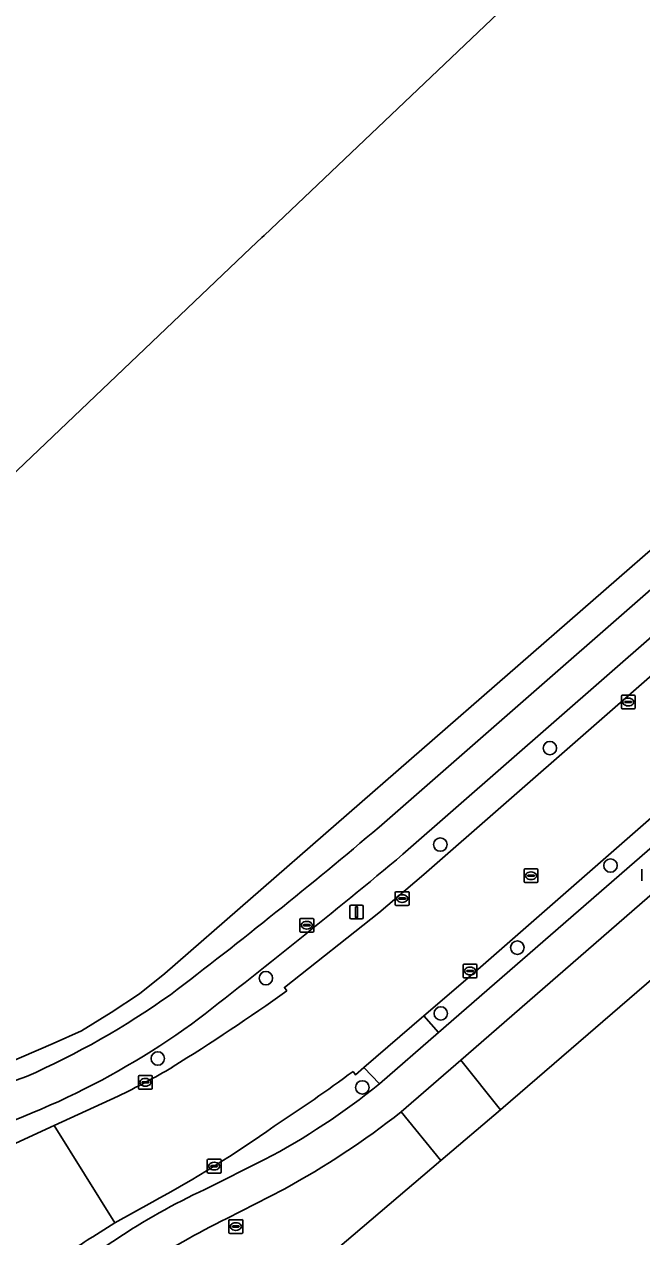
# Model space of a CAD drawing. Extents: x 156141 to 158132, y 385651 to 388333.
# Drawn here: x 156702 to 156747, y 387038.6 to 387126.9 of the extents above; entities that cross this region are included whole.
import ezdxf

# ---------------------------------------------------------------- set-up
doc = ezdxf.new("R2010")
doc.units = 0
for name, color, linetype in [('IMGEO_Berm_groen', 7, 'Continuous'), ('IMGEO_Boom', 7, 'Continuous'), ('IMGEO_Erf', 7, 'Continuous'), ('IMGEO_Fietspad_gesloten', 7, 'Continuous'), ('IMGEO_Groenvoorziening', 7, 'Continuous'), ('IMGEO_Hek', 7, 'Continuous'), ('IMGEO_Kolk', 7, 'Continuous'), ('IMGEO_Lichtmast', 7, 'Continuous'), ('IMGEO_Pand', 7, 'Continuous'), ('IMGEO_Rijbaan_lokaal_gesloten', 7, 'Continuous'), ('IMGEO_Rijbaan_lokaal_open', 7, 'Continuous'), ('IMGEO_Rioolput', 7, 'Continuous')]:
    doc.layers.add(name, color=color, linetype=linetype)

msp = doc.modelspace()

# ---------------------------------------------------------------- linework, layer by layer
at = {"layer": 'IMGEO_Berm_groen'}
for points in [[(156852.339, 387173.894), (156759.081, 387092.271), (156729.577, 387066.448)], [(156721.128, 387056.5), (156720.945, 387056.758), (156727.812, 387062.182), (156731.092, 387064.974), (156760.5, 387090.682), (156852.837, 387171.402)], [(156727.867, 387049.728), (156726.731, 387050.918), (156726.121, 387050.394), (156725.941, 387050.639)], [(156695.464, 387042.685), (156704.166, 387046.696), (156708.831, 387048.835)], [(156723.571, 387000), (156705.023, 387019.998), (156710.252, 387025.336), (156732.342, 387044.151), (156729.446, 387047.683)], [(156715.155, 387042.043), (156719.502, 387044.217)], [(156720.915, 387042.055), (156716.744, 387039.927)], [(156711.303, 387041.113), (156708.604, 387039.606), (156706.991, 387038.595)]]:
    msp.add_lwpolyline(points, dxfattribs=at)
for points in [[(156766.834, 387083.591), (156765.687, 387084.875), (156734.65, 387057.723), (156731.103, 387054.675), (156732.167, 387053.465)], [(156771.738, 387078.098), (156768.547, 387081.671), (156733.782, 387051.452), (156736.673, 387047.84), (156736.875, 387048.012)]]:
    msp.add_lwpolyline(points, close=True, dxfattribs=at)
for centre, radius, start, end in [((156407.638, 387451.401), 501.83, 307.65211, 309.90595), ((156623.384, 387194.383), 169.014, 301.93368, 305.33231), ((156680.305, 387101.242), 58.068, 283.56074, 305.69807), ((156688.303, 387091.97), 47.771, 295.45001, 300.82585), ((156655.107, 387146.236), 118.98, 303.17136, 306.53731), ((156695.559, 387089.663), 51.367, 297.78201, 308.97309), ((156690.347, 387097.67), 63.462, 298.7947, 308.0319), ((156670.286, 387117.054), 86.31, 298.37407, 305.33655), ((156735.387, 386998.437), 48.071, 114.89066, 132.73039), ((156741.405, 386989.602), 56.042, 116.10686, 130.87844), ((156714.882, 387025.313), 15.45, 120.71551, 128.00718)]:
    msp.add_arc(centre, radius, start, end, dxfattribs=at)
at = {"layer": 'IMGEO_Boom'}
for centre in [(156740.276, 387074.182), (156732.299, 387067.156), (156744.693, 387065.628), (156737.909, 387059.65), (156719.596, 387057.428), (156732.333, 387054.86), (156711.723, 387051.577), (156726.619, 387049.472)]:
    msp.add_circle(centre, 0.489, dxfattribs=at)
at = {"layer": 'IMGEO_Erf'}
for points in [[(156946.157, 387239.942), (156941.498, 387235.541), (156930.882, 387225.197), (156918.427, 387213.133), (156914.456, 387209.198), (156916.194, 387207.87), (156910.944, 387202.719), (156897.9, 387190.476), (156851.666, 387147.134), (156835.086, 387132.811), (156827.432, 387126.2), (156782.425, 387087.321), (156771.738, 387078.098), (156736.875, 387048.012), (156736.673, 387047.84), (156732.342, 387044.151), (156710.252, 387025.336)], [(156847.303, 387233.054), (156806.29, 387194.083), (156806.144, 387193.944), (156800.615, 387188.708), (156800.481, 387188.581), (156797.251, 387185.521), (156797.09, 387185.36), (156799.951, 387182.368), (156799.317, 387181.777), (156801.199, 387179.779), (156795.942, 387174.77), (156796.759, 387173.896), (156790.452, 387167.868), (156784.888, 387173.714), (156784.709, 387173.532), (156719.458, 387111.52), (156719.295, 387111.365), (156718.506, 387110.615), (156699.411, 387092.472)], [(156701.799, 387051.675), (156704.113, 387052.673), (156706.156, 387053.581), (156708.334, 387054.92), (156710.399, 387056.282), (156712.246, 387057.767), (156755.908, 387095.825), (156856.271, 387183.304)]]:
    msp.add_lwpolyline(points, dxfattribs=at)
at = {"layer": 'IMGEO_Fietspad_gesloten'}
for points in [[(156850.697, 387175.913), (156757.332, 387094.231), (156727.837, 387068.427)], [(156729.577, 387066.448), (156759.081, 387092.271), (156852.339, 387173.894)], [(156867.215, 387170.848), (156848.685, 387154.732), (156844.304, 387150.913), (156829.866, 387138.366), (156822.547, 387132.006), (156766.834, 387083.591), (156732.167, 387053.465), (156727.867, 387049.728)], [(156729.446, 387047.683), (156733.782, 387051.452), (156768.547, 387081.671), (156824.084, 387129.946)], [(156702.15, 387050.259), (156697.737, 387048.709)], [(156719.502, 387044.217), (156715.155, 387042.043)], [(156716.744, 387039.927), (156720.915, 387042.055)]]:
    msp.add_lwpolyline(points, dxfattribs=at)
for centre, radius, start, end in [((156488.029, 387351.434), 370.946, 307.26626, 310.27652), ((156407.638, 387451.401), 501.83, 307.65211, 309.90595), ((156677.909, 387105.118), 59.976, 293.8393, 305.39024), ((156680.305, 387101.242), 58.068, 283.56074, 305.69807), ((156695.559, 387089.663), 51.367, 297.78201, 308.97309), ((156690.347, 387097.67), 63.462, 298.7947, 308.0319), ((156735.387, 386998.437), 48.071, 114.89066, 132.73039), ((156741.405, 386989.602), 56.042, 116.10686, 130.87844)]:
    msp.add_arc(centre, radius, start, end, dxfattribs=at)
at = {"layer": 'IMGEO_Groenvoorziening'}
for points in [[(156856.271, 387183.304), (156755.908, 387095.825), (156712.246, 387057.767), (156710.399, 387056.282), (156708.334, 387054.92), (156706.156, 387053.581), (156704.113, 387052.673), (156701.799, 387051.675), (156699.575, 387050.722), (156697.328, 387049.723), (156694.934, 387049.269), (156692.529, 387048.748), (156690.169, 387048.6), (156687.718, 387048.804), (156685.312, 387049.372), (156683.111, 387050.12), (156681.069, 387051.505), (156679.468, 387053.513), (156651.789, 387085.454)], [(156727.837, 387068.427), (156757.332, 387094.231), (156850.697, 387175.913)], [(156697.737, 387048.709), (156702.15, 387050.259)]]:
    msp.add_lwpolyline(points, dxfattribs=at)
for centre, radius, start, end in [((156488.029, 387351.434), 370.946, 307.26626, 310.27652), ((156677.909, 387105.118), 59.976, 293.8393, 305.39024)]:
    msp.add_arc(centre, radius, start, end, dxfattribs=at)
at = {"layer": 'IMGEO_Hek'}
for points in [[(156712.246, 387057.767), (156755.908, 387095.825)], [(156736.673, 387047.84), (156736.875, 387048.012), (156771.738, 387078.098)], [(156712.246, 387057.767), (156710.399, 387056.282), (156708.334, 387054.92), (156706.156, 387053.581), (156704.113, 387052.673), (156701.799, 387051.675), (156699.575, 387050.722), (156697.328, 387049.723), (156694.934, 387049.269), (156692.529, 387048.748), (156690.169, 387048.6), (156687.718, 387048.804), (156685.312, 387049.372), (156683.111, 387050.12), (156681.069, 387051.505), (156679.468, 387053.513)], [(156732.342, 387044.151), (156736.673, 387047.84)], [(156705.023, 387019.998), (156710.252, 387025.336), (156732.342, 387044.151)]]:
    msp.add_lwpolyline(points, dxfattribs=at)
at = {"layer": 'IMGEO_Kolk'}
for p, q in [((156745.483, 387077.116), (156745.483, 387077.968)), ((156745.558, 387078.042), (156746.41, 387078.042)), ((156745.742, 387077.536), (156745.742, 387077.548)), ((156746.18, 387077.499), (156745.782, 387077.499)), ((156745.785, 387077.585), (156746.183, 387077.585)), ((156745.971, 387077.822), (156745.996, 387077.822)), ((156746.226, 387077.548), (156746.226, 387077.536)), ((156746.484, 387077.968), (156746.484, 387077.116)), ((156746.41, 387077.042), (156745.558, 387077.042)), ((156745.994, 387077.262), (156745.969, 387077.262)), ((156729.017, 387062.8), (156729.017, 387063.652)), ((156729.092, 387063.726), (156729.944, 387063.726)), ((156729.276, 387063.22), (156729.276, 387063.232)), ((156729.714, 387063.183), (156729.316, 387063.183)), ((156729.319, 387063.269), (156729.717, 387063.269)), ((156729.505, 387063.506), (156729.53, 387063.506)), ((156729.76, 387063.232), (156729.76, 387063.22)), ((156730.018, 387063.652), (156730.018, 387062.8)), ((156729.944, 387062.726), (156729.092, 387062.726)), ((156729.528, 387062.946), (156729.503, 387062.946)), ((156733.967, 387057.524), (156733.967, 387058.376)), ((156734.042, 387058.45), (156734.894, 387058.45)), ((156734.226, 387057.944), (156734.226, 387057.956)), ((156734.664, 387057.907), (156734.266, 387057.907)), ((156734.269, 387057.993), (156734.667, 387057.993)), ((156734.455, 387058.23), (156734.48, 387058.23)), ((156734.71, 387057.956), (156734.71, 387057.944)), ((156734.968, 387058.376), (156734.968, 387057.524)), ((156734.894, 387057.45), (156734.042, 387057.45)), ((156734.478, 387057.67), (156734.453, 387057.67)), ((156710.323, 387049.416), (156710.323, 387050.268)), ((156710.398, 387050.342), (156711.25, 387050.342)), ((156710.811, 387050.122), (156710.836, 387050.122)), ((156711.324, 387050.268), (156711.324, 387049.416)), ((156711.25, 387049.342), (156710.398, 387049.342)), ((156710.582, 387049.836), (156710.582, 387049.848)), ((156711.02, 387049.799), (156710.622, 387049.799)), ((156710.625, 387049.885), (156711.023, 387049.885)), ((156710.834, 387049.562), (156710.809, 387049.562)), ((156711.066, 387049.848), (156711.066, 387049.836)), ((156715.33, 387043.312), (156715.33, 387044.164)), ((156715.405, 387044.238), (156716.257, 387044.238)), ((156715.589, 387043.732), (156715.589, 387043.744)), ((156715.632, 387043.781), (156716.03, 387043.781)), ((156715.818, 387044.018), (156715.843, 387044.018)), ((156716.073, 387043.744), (156716.073, 387043.732)), ((156716.331, 387044.164), (156716.331, 387043.312)), ((156716.257, 387043.238), (156715.405, 387043.238)), ((156716.027, 387043.695), (156715.629, 387043.695)), ((156715.841, 387043.458), (156715.816, 387043.458))]:
    msp.add_line(p, q, dxfattribs=at)
for points in [[(156745.483, 387077.116), (156745.483, 387077.968)], [(156745.558, 387078.042), (156746.41, 387078.042)], [(156746.484, 387077.968), (156746.484, 387077.116)], [(156746.41, 387077.042), (156745.558, 387077.042)], [(156729.017, 387062.8), (156729.017, 387063.652)], [(156729.092, 387063.726), (156729.944, 387063.726)], [(156730.018, 387063.652), (156730.018, 387062.8)], [(156729.944, 387062.726), (156729.092, 387062.726)], [(156733.967, 387057.524), (156733.967, 387058.376)], [(156734.042, 387058.45), (156734.894, 387058.45)], [(156734.968, 387058.376), (156734.968, 387057.524)], [(156734.894, 387057.45), (156734.042, 387057.45)], [(156710.323, 387049.416), (156710.323, 387050.268)], [(156710.398, 387050.342), (156711.25, 387050.342)], [(156711.324, 387050.268), (156711.324, 387049.416)], [(156711.25, 387049.342), (156710.398, 387049.342)], [(156715.33, 387043.312), (156715.33, 387044.164)], [(156715.405, 387044.238), (156716.257, 387044.238)], [(156716.331, 387044.164), (156716.331, 387043.312)], [(156716.257, 387043.238), (156715.405, 387043.238)]]:
    msp.add_lwpolyline(points, dxfattribs=at)
for centre, radius, start, end in [((156745.56, 387077.966), 0.0765, 91.55205, 178.44795), ((156745.56, 387077.966), 0.0765, 91.55205, 178.44795), ((156745.782, 387077.545), 0.0403, 85.87752, 175.75265), ((156745.779, 387077.535), 0.0366, 178.93798, 274.71019), ((156746.183, 387077.542), 0.043, 264.86636, 352.45326), ((156746.187, 387077.547), 0.0386, 1.73085, 96.63898), ((156746.408, 387077.966), 0.0765, 1.55205, 88.44795), ((156746.408, 387077.966), 0.0765, 1.55205, 88.44795), ((156745.56, 387077.118), 0.0765, 181.55205, 268.44795), ((156745.56, 387077.118), 0.0765, 181.55205, 268.44795), ((156746.408, 387077.118), 0.0765, 271.55205, 358.44795), ((156746.408, 387077.118), 0.0765, 271.55205, 358.44795), ((156729.094, 387063.65), 0.0765, 91.55205, 178.44795), ((156729.094, 387063.65), 0.0765, 91.55205, 178.44795), ((156729.316, 387063.229), 0.0403, 85.87752, 175.75265), ((156729.313, 387063.219), 0.0366, 178.93798, 274.71019), ((156729.717, 387063.226), 0.043, 264.86636, 352.45326), ((156729.721, 387063.231), 0.0386, 1.73085, 96.63898), ((156729.942, 387063.65), 0.0765, 1.55205, 88.44795), ((156729.942, 387063.65), 0.0765, 1.55205, 88.44795), ((156729.094, 387062.802), 0.0765, 181.55205, 268.44795), ((156729.094, 387062.802), 0.0765, 181.55205, 268.44795), ((156729.942, 387062.802), 0.0765, 271.55205, 358.44795), ((156729.942, 387062.802), 0.0765, 271.55205, 358.44795), ((156734.044, 387058.374), 0.0765, 91.55205, 178.44795), ((156734.044, 387058.374), 0.0765, 91.55205, 178.44795), ((156734.266, 387057.953), 0.0403, 85.87752, 175.75265), ((156734.263, 387057.943), 0.0366, 178.93798, 274.71019), ((156734.667, 387057.95), 0.043, 264.86636, 352.45326), ((156734.671, 387057.955), 0.0386, 1.73085, 96.63898), ((156734.892, 387058.374), 0.0765, 1.55205, 88.44795), ((156734.892, 387058.374), 0.0765, 1.55205, 88.44795), ((156734.044, 387057.526), 0.0765, 181.55205, 268.44795), ((156734.044, 387057.526), 0.0765, 181.55205, 268.44795), ((156734.892, 387057.526), 0.0765, 271.55205, 358.44795), ((156734.892, 387057.526), 0.0765, 271.55205, 358.44795), ((156710.4, 387050.266), 0.0765, 91.55205, 178.44795), ((156710.4, 387050.266), 0.0765, 91.55205, 178.44795), ((156711.248, 387050.266), 0.0765, 1.55205, 88.44795), ((156711.248, 387050.266), 0.0765, 1.55205, 88.44795), ((156710.4, 387049.418), 0.0765, 181.55205, 268.44795), ((156710.4, 387049.418), 0.0765, 181.55205, 268.44795), ((156710.622, 387049.845), 0.0403, 85.87752, 175.75265), ((156710.619, 387049.835), 0.0366, 178.93798, 274.71019), ((156711.023, 387049.842), 0.043, 264.86636, 352.45326), ((156711.027, 387049.847), 0.0386, 1.73085, 96.63898), ((156711.248, 387049.418), 0.0765, 271.55205, 358.44795), ((156711.248, 387049.418), 0.0765, 271.55205, 358.44795), ((156715.407, 387044.162), 0.0765, 91.55205, 178.44795), ((156715.407, 387044.162), 0.0765, 91.55205, 178.44795), ((156715.629, 387043.741), 0.0403, 85.87752, 175.75265), ((156715.626, 387043.731), 0.0366, 178.93798, 274.71019), ((156716.03, 387043.738), 0.043, 264.86636, 352.45326), ((156716.034, 387043.743), 0.0386, 1.73085, 96.63898), ((156716.255, 387044.162), 0.0765, 1.55205, 88.44795), ((156716.255, 387044.162), 0.0765, 1.55205, 88.44795), ((156715.407, 387043.314), 0.0765, 181.55205, 268.44795), ((156715.407, 387043.314), 0.0765, 181.55205, 268.44795), ((156716.255, 387043.314), 0.0765, 271.55205, 358.44795), ((156716.255, 387043.314), 0.0765, 271.55205, 358.44795)]:
    msp.add_arc(centre, radius, start, end, dxfattribs=at)
for centre, major_axis, ratio, start_param, end_param in [((156745.97, 387077.542), (-0.387, 0.002), 0.722429, 4.712389, 7.853982), ((156745.995, 387077.542), (-0.39, 0.002), 0.717154, 1.570796, 4.712389), ((156729.504, 387063.226), (-0.387, 0.002), 0.722429, 4.712389, 7.853982), ((156729.529, 387063.226), (-0.39, 0.002), 0.717154, 1.570796, 4.712389), ((156734.454, 387057.95), (-0.387, 0.002), 0.722429, 4.712389, 7.853982), ((156734.479, 387057.95), (-0.39, 0.002), 0.717154, 1.570796, 4.712389), ((156710.81, 387049.842), (-0.387, 0.002), 0.722429, 4.712389, 7.853982), ((156710.835, 387049.842), (-0.39, 0.002), 0.717154, 1.570796, 4.712389), ((156715.817, 387043.738), (-0.387, 0.002), 0.722429, 4.712389, 7.853982), ((156715.842, 387043.738), (-0.39, 0.002), 0.717154, 1.570796, 4.712389)]:
    msp.add_ellipse(centre, major_axis=major_axis, ratio=ratio, start_param=start_param, end_param=end_param, dxfattribs=at)
at = {"layer": 'IMGEO_Lichtmast'}
for p, q in [((156725.698, 387061.839), (156725.698, 387062.639)), ((156725.698, 387062.639), (156725.698, 387061.839)), ((156725.798, 387062.739), (156726.588, 387062.739)), ((156726.588, 387062.739), (156725.798, 387062.739)), ((156726.688, 387062.639), (156726.688, 387061.839)), ((156726.688, 387061.839), (156726.688, 387062.639)), ((156726.588, 387061.739), (156725.798, 387061.739)), ((156725.798, 387061.739), (156726.588, 387061.739))]:
    msp.add_line(p, q, dxfattribs=at)
msp.add_lwpolyline([(156726.118, 387062.614), (156726.268, 387062.614), (156726.268, 387061.864), (156726.118, 387061.864), (156726.118, 387062.614)], dxfattribs=at)
for centre, start, end in [((156725.798, 387062.639), 90, 180), ((156725.798, 387062.639), 90, 180), ((156726.588, 387062.639), 0, 90), ((156726.588, 387062.639), 360, 90), ((156725.798, 387061.839), 180, 270), ((156725.798, 387061.839), 180, 270), ((156726.588, 387061.839), 270, 0), ((156726.588, 387061.839), 270, 0)]:
    msp.add_arc(centre, 0.1, start, end, dxfattribs=at)
at = {"layer": 'IMGEO_Pand'}
msp.add_lwpolyline([(156699.411, 387092.472), (156718.506, 387110.615), (156719.295, 387111.365), (156719.458, 387111.52), (156784.709, 387173.532), (156784.888, 387173.714), (156790.452, 387167.868), (156796.759, 387173.896), (156795.942, 387174.77), (156801.199, 387179.779), (156799.317, 387181.777), (156799.951, 387182.368), (156797.09, 387185.36), (156797.251, 387185.521), (156800.481, 387188.581), (156800.615, 387188.708), (156806.144, 387193.944), (156806.29, 387194.083), (156847.303, 387233.054)], dxfattribs=at)
at = {"layer": 'IMGEO_Rijbaan_lokaal_gesloten'}
for points in [[(156852.837, 387171.402), (156760.5, 387090.682), (156731.092, 387064.974), (156727.812, 387062.182), (156720.945, 387056.758), (156721.128, 387056.5)], [(156725.941, 387050.639), (156726.121, 387050.394), (156726.731, 387050.918), (156731.103, 387054.675), (156734.65, 387057.723), (156765.687, 387084.875), (156820.184, 387132.552), (156830.142, 387141.264)], [(156708.831, 387048.835), (156704.166, 387046.696), (156708.604, 387039.606), (156711.303, 387041.113)], [(156706.991, 387038.595), (156708.604, 387039.606), (156704.166, 387046.696), (156695.464, 387042.685)]]:
    msp.add_lwpolyline(points, dxfattribs=at)
for centre, radius, start, end in [((156623.384, 387194.383), 169.014, 301.93368, 305.33231), ((156688.303, 387091.97), 47.771, 295.45001, 300.82585), ((156655.107, 387146.236), 118.98, 303.17136, 306.53731), ((156670.286, 387117.054), 86.31, 298.37407, 305.33655), ((156714.882, 387025.313), 15.45, 120.71551, 128.00718)]:
    msp.add_arc(centre, radius, start, end, dxfattribs=at)
at = {"layer": 'IMGEO_Rijbaan_lokaal_open'}
for points in [[(156731.103, 387054.675), (156726.731, 387050.918), (156727.867, 387049.728), (156732.167, 387053.465)], [(156736.673, 387047.84), (156733.782, 387051.452), (156729.446, 387047.683), (156732.342, 387044.151)]]:
    msp.add_lwpolyline(points, close=True, dxfattribs=at)
at = {"layer": 'IMGEO_Rioolput'}
for p, q in [((156738.403, 387064.464), (156738.403, 387065.316)), ((156738.478, 387065.39), (156739.33, 387065.39)), ((156738.705, 387064.933), (156739.103, 387064.933)), ((156738.891, 387065.17), (156738.916, 387065.17)), ((156739.404, 387065.316), (156739.404, 387064.464)), ((156746.967, 387064.526), (156746.967, 387065.378)), ((156739.33, 387064.39), (156738.478, 387064.39)), ((156738.662, 387064.884), (156738.662, 387064.896)), ((156739.1, 387064.847), (156738.702, 387064.847)), ((156738.914, 387064.61), (156738.889, 387064.61)), ((156739.146, 387064.896), (156739.146, 387064.884)), ((156722.075, 387060.856), (156722.075, 387061.708)), ((156722.15, 387061.782), (156723.002, 387061.782)), ((156722.563, 387061.562), (156722.588, 387061.562)), ((156723.076, 387061.708), (156723.076, 387060.856)), ((156723.002, 387060.782), (156722.15, 387060.782)), ((156722.334, 387061.276), (156722.334, 387061.288)), ((156722.772, 387061.239), (156722.374, 387061.239)), ((156722.377, 387061.325), (156722.775, 387061.325)), ((156722.586, 387061.002), (156722.561, 387061.002)), ((156722.818, 387061.288), (156722.818, 387061.276)), ((156716.907, 387038.913), (156716.907, 387039.765)), ((156716.982, 387039.839), (156717.834, 387039.839)), ((156717.166, 387039.333), (156717.166, 387039.345)), ((156717.209, 387039.382), (156717.607, 387039.382)), ((156717.395, 387039.619), (156717.42, 387039.619)), ((156717.65, 387039.345), (156717.65, 387039.333)), ((156717.908, 387039.765), (156717.908, 387038.913)), ((156717.834, 387038.839), (156716.982, 387038.839)), ((156717.604, 387039.296), (156717.206, 387039.296)), ((156717.418, 387039.059), (156717.393, 387039.059))]:
    msp.add_line(p, q, dxfattribs=at)
for points in [[(156738.403, 387064.464), (156738.403, 387065.316)], [(156738.478, 387065.39), (156739.33, 387065.39)], [(156739.404, 387065.316), (156739.404, 387064.464)], [(156746.967, 387064.526), (156746.967, 387065.378)], [(156739.33, 387064.39), (156738.478, 387064.39)], [(156722.075, 387060.856), (156722.075, 387061.708)], [(156722.15, 387061.782), (156723.002, 387061.782)], [(156723.076, 387061.708), (156723.076, 387060.856)], [(156723.002, 387060.782), (156722.15, 387060.782)], [(156716.907, 387038.913), (156716.907, 387039.765)], [(156716.982, 387039.839), (156717.834, 387039.839)], [(156717.908, 387039.765), (156717.908, 387038.913)], [(156717.834, 387038.839), (156716.982, 387038.839)]]:
    msp.add_lwpolyline(points, dxfattribs=at)
for centre, radius, start, end in [((156738.48, 387065.314), 0.0765, 91.55205, 178.44795), ((156738.48, 387065.314), 0.0765, 91.55205, 178.44795), ((156738.702, 387064.893), 0.0403, 85.87752, 175.75265), ((156739.107, 387064.895), 0.0386, 1.73085, 96.63898), ((156739.328, 387065.314), 0.0765, 1.55205, 88.44795), ((156739.328, 387065.314), 0.0765, 1.55205, 88.44795), ((156738.48, 387064.466), 0.0765, 181.55205, 268.44795), ((156738.48, 387064.466), 0.0765, 181.55205, 268.44795), ((156738.699, 387064.883), 0.0366, 178.93798, 274.71019), ((156739.103, 387064.89), 0.043, 264.86636, 352.45326), ((156739.328, 387064.466), 0.0765, 271.55205, 358.44795), ((156739.328, 387064.466), 0.0765, 271.55205, 358.44795), ((156722.152, 387061.706), 0.0765, 91.55205, 178.44795), ((156722.152, 387061.706), 0.0765, 91.55205, 178.44795), ((156723, 387061.706), 0.0765, 1.55205, 88.44795), ((156723, 387061.706), 0.0765, 1.55205, 88.44795), ((156722.152, 387060.858), 0.0765, 181.55205, 268.44795), ((156722.152, 387060.858), 0.0765, 181.55205, 268.44795), ((156722.374, 387061.285), 0.0403, 85.87752, 175.75265), ((156722.371, 387061.275), 0.0366, 178.93798, 274.71019), ((156722.775, 387061.282), 0.043, 264.86636, 352.45326), ((156722.779, 387061.287), 0.0386, 1.73085, 96.63898), ((156723, 387060.858), 0.0765, 271.55205, 358.44795), ((156723, 387060.858), 0.0765, 271.55205, 358.44795), ((156716.984, 387039.763), 0.0765, 91.55205, 178.44795), ((156716.984, 387039.763), 0.0765, 91.55205, 178.44795), ((156717.206, 387039.342), 0.0403, 85.87752, 175.75265), ((156717.203, 387039.332), 0.0366, 178.93798, 274.71019), ((156717.607, 387039.339), 0.043, 264.86636, 352.45326), ((156717.611, 387039.344), 0.0386, 1.73085, 96.63898), ((156717.832, 387039.763), 0.0765, 1.55205, 88.44795), ((156717.832, 387039.763), 0.0765, 1.55205, 88.44795), ((156716.984, 387038.915), 0.0765, 181.55205, 268.44795), ((156716.984, 387038.915), 0.0765, 181.55205, 268.44795), ((156717.832, 387038.915), 0.0765, 271.55205, 358.44795), ((156717.832, 387038.915), 0.0765, 271.55205, 358.44795)]:
    msp.add_arc(centre, radius, start, end, dxfattribs=at)
for centre, major_axis, ratio, start_param, end_param in [((156738.89, 387064.89), (-0.387, 0.002), 0.722429, 4.712389, 7.853982), ((156738.915, 387064.89), (-0.39, 0.002), 0.717154, 1.570796, 4.712389), ((156722.562, 387061.282), (-0.387, 0.002), 0.722429, 4.712389, 7.853982), ((156722.587, 387061.282), (-0.39, 0.002), 0.717154, 1.570796, 4.712389), ((156717.394, 387039.339), (-0.387, 0.002), 0.722429, 4.712389, 7.853982), ((156717.419, 387039.339), (-0.39, 0.002), 0.717154, 1.570796, 4.712389)]:
    msp.add_ellipse(centre, major_axis=major_axis, ratio=ratio, start_param=start_param, end_param=end_param, dxfattribs=at)

doc.saveas('drawing.dxf')
